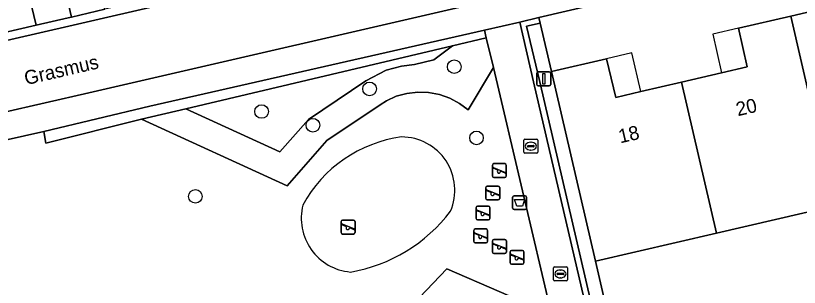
# Model space of a CAD drawing. Extents: x 156412 to 157779, y 382335 to 383768.
# Drawn here: x 156693.5 to 156749.7, y 383347.8 to 383367.4 of the extents above; entities that cross this region are included whole.
import ezdxf

# ---------------------------------------------------------------- set-up
doc = ezdxf.new("R2010")
doc.units = 0
for name, color, linetype in [('IMGEO_Afvalbak', 7, 'Continuous'), ('IMGEO_Boom', 7, 'Continuous'), ('IMGEO_Erf', 7, 'Continuous'), ('IMGEO_Groenvoorziening', 7, 'Continuous'), ('IMGEO_Haag', 7, 'Continuous'), ('IMGEO_Kolk', 7, 'Continuous'), ('IMGEO_Lichtmast', 7, 'Continuous'), ('IMGEO_Muur', 7, 'Continuous'), ('IMGEO_Openbare_ruimte_label', 7, 'Continuous'), ('IMGEO_Pand', 7, 'Continuous'), ('IMGEO_Pand_nummerreeks', 7, 'Continuous'), ('IMGEO_Pand_overbouw', 7, 'Continuous'), ('IMGEO_Parkeervlak_open', 7, 'Continuous'), ('IMGEO_Rijbaan_lokaal_gesloten', 7, 'Continuous'), ('IMGEO_Rijbaan_lokaal_open', 7, 'Continuous'), ('IMGEO_Speelvoorziening', 7, 'Continuous'), ('IMGEO_Terreindeel_zand', 7, 'Continuous'), ('IMGEO_Voetpad_open', 7, 'Continuous')]:
    doc.layers.add(name, color=color, linetype=linetype)

msp = doc.modelspace()

# ---------------------------------------------------------------- linework, layer by layer
at = {"layer": 'IMGEO_Afvalbak'}
for p, q in [((156729.282, 383354.418), (156730.072, 383354.418)), ((156730.072, 383354.418), (156729.282, 383354.418)), ((156729.182, 383353.518), (156729.182, 383354.318)), ((156729.182, 383354.318), (156729.182, 383353.518)), ((156730.172, 383354.318), (156730.172, 383353.518)), ((156730.172, 383353.518), (156730.172, 383354.318)), ((156730.072, 383353.418), (156729.282, 383353.418)), ((156729.282, 383353.418), (156730.072, 383353.418))]:
    msp.add_line(p, q, dxfattribs=at)
msp.add_lwpolyline([(156729.325, 383354.132), (156730.029, 383354.132), (156729.88, 383353.662), (156729.474, 383353.662), (156729.325, 383354.132)], dxfattribs=at)
for centre, start, end in [((156729.282, 383354.318), 90, 180), ((156729.282, 383354.318), 90, 180), ((156730.072, 383354.318), 0, 90), ((156730.072, 383354.318), 360, 90), ((156729.282, 383353.518), 180, 270), ((156729.282, 383353.518), 180, 270), ((156730.072, 383353.518), 270, 0), ((156730.072, 383353.518), 270, 0)]:
    msp.add_arc(centre, 0.1, start, end, dxfattribs=at)
at = {"layer": 'IMGEO_Boom'}
for centre in [(156724.99, 383363.688), (156718.92, 383362.091), (156711.172, 383360.466), (156714.849, 383359.48), (156726.588, 383358.571), (156706.42, 383354.368)]:
    msp.add_circle(centre, 0.489, dxfattribs=at)
at = {"layer": 'IMGEO_Erf'}
for points in [[(156758.727, 383373.657), (156731.059, 383367.213), (156731.15, 383366.824), (156731.966, 383363.334), (156735.924, 383364.251), (156736.573, 383361.474), (156738.388, 383361.896), (156741.298, 383362.574), (156744.169, 383363.243), (156746, 383363.669), (156745.374, 383366.449), (156749.126, 383367.32), (156752.916, 383368.199)], [(156752.263, 383353.677), (156743.798, 383351.718), (156735.122, 383349.709), (156736.894, 383342.031), (156738.597, 383342.427), (156739.194, 383339.871), (156753.22, 383343.112)]]:
    msp.add_lwpolyline(points, dxfattribs=at)
at = {"layer": 'IMGEO_Groenvoorziening'}
for points in [[(156735.122, 383349.709), (156731.966, 383363.334), (156731.15, 383366.824), (156730.173, 383366.596), (156731.103, 383362.688), (156736.433, 383339.665), (156737.385, 383339.923), (156736.894, 383342.031)], [(156705.725, 383360.667), (156724.866, 383365.198), (156727.293, 383365.773), (156727.164, 383366.322), (156703.149, 383360.862), (156695.561, 383359.039), (156695.692, 383358.193), (156702.56, 383359.918)], [(156702.56, 383359.918), (156713.002, 383355.13), (156715.863, 383358.376), (156719.671, 383360.958), (156720.122, 383361.235), (156720.837, 383361.558), (156721.593, 383361.768), (156722.372, 383361.86), (156723.156, 383361.832), (156723.927, 383361.686), (156724.666, 383361.423), (156725.357, 383361.052), (156725.983, 383360.579), (156727.798, 383363.631), (156727.293, 383365.773), (156724.866, 383365.198), (156723.536, 383364.189), (156722.137, 383363.846), (156721.206, 383363.736), (156720.104, 383363.43), (156718.649, 383362.681), (156714.53, 383359.889), (156712.484, 383357.568), (156705.725, 383360.667)], [(156705.725, 383360.667), (156712.484, 383357.568), (156714.53, 383359.889), (156718.649, 383362.681), (156720.104, 383363.43), (156721.206, 383363.736), (156722.137, 383363.846), (156723.536, 383364.189), (156724.866, 383365.198)], [(156716.596, 383340.622), (156718.3, 383343.81), (156719.725, 383343.593), (156720.922, 383343.746), (156722.708, 383344.512), (156723.923, 383345.702), (156724.937, 383346.771), (156731.298, 383344.019), (156732.361, 383344.265), (156731.975, 383345.906), (156724.448, 383349.162), (156722.497, 383347.105), (156722.078, 383346.611), (156721.576, 383346.203), (156721.007, 383345.894), (156720.391, 383345.695), (156719.749, 383345.613), (156719.102, 383345.65), (156718.474, 383345.806), (156717.885, 383346.075), (156717.416, 383346.398), (156714.009, 383340.024)]]:
    msp.add_lwpolyline(points, close=True, dxfattribs=at)
msp.add_lwpolyline([(156722.497, 383347.105), (156724.448, 383349.162), (156731.975, 383345.906), (156727.798, 383363.631), (156725.983, 383360.579), (156725.357, 383361.052), (156724.666, 383361.423), (156723.927, 383361.686), (156723.156, 383361.832), (156722.372, 383361.86), (156721.593, 383361.768), (156720.837, 383361.558), (156720.122, 383361.235), (156719.671, 383360.958), (156715.863, 383358.376), (156713.002, 383355.13), (156702.56, 383359.918), (156695.692, 383358.193), (156695.561, 383359.039), (156692.77, 383358.399)], dxfattribs=at)
for centre, radius, start, end in [((156722.493, 383349.223), 9.501, 97.7143, 151.5572), ((156721.204, 383354.808), 3.83, 336.9065, 89.7915), ((156717.89, 383352.789), 3.872, 165.6626, 264.8231), ((156715.622, 383360.177), 11.407, 279.6854, 322.9594)]:
    msp.add_arc(centre, radius, start, end, dxfattribs=at)
at = {"layer": 'IMGEO_Haag'}
msp.add_lwpolyline([(156705.725, 383360.667), (156724.866, 383365.198), (156727.293, 383365.773), (156727.164, 383366.322), (156703.149, 383360.862), (156695.561, 383359.039), (156695.692, 383358.193), (156702.56, 383359.918)], close=True, dxfattribs=at)
at = {"layer": 'IMGEO_Kolk'}
for p, q in [((156729.986, 383357.547), (156729.986, 383358.399)), ((156730.061, 383358.473), (156730.913, 383358.473)), ((156730.987, 383358.399), (156730.987, 383357.547)), ((156730.245, 383357.967), (156730.245, 383357.979)), ((156730.683, 383357.93), (156730.285, 383357.93)), ((156730.288, 383358.016), (156730.686, 383358.016)), ((156730.474, 383358.253), (156730.499, 383358.253)), ((156730.729, 383357.979), (156730.729, 383357.967)), ((156730.913, 383357.473), (156730.061, 383357.473)), ((156730.497, 383357.693), (156730.472, 383357.693)), ((156732.107, 383348.369), (156732.107, 383349.221)), ((156732.182, 383349.295), (156733.034, 383349.295)), ((156732.366, 383348.789), (156732.366, 383348.801)), ((156732.804, 383348.752), (156732.406, 383348.752)), ((156732.409, 383348.838), (156732.807, 383348.838)), ((156732.595, 383349.075), (156732.62, 383349.075)), ((156732.85, 383348.801), (156732.85, 383348.789)), ((156733.108, 383349.221), (156733.108, 383348.369)), ((156733.034, 383348.295), (156732.182, 383348.295)), ((156732.618, 383348.515), (156732.593, 383348.515))]:
    msp.add_line(p, q, dxfattribs=at)
for points in [[(156729.986, 383357.547), (156729.986, 383358.399)], [(156730.061, 383358.473), (156730.913, 383358.473)], [(156730.987, 383358.399), (156730.987, 383357.547)], [(156730.913, 383357.473), (156730.061, 383357.473)], [(156732.107, 383348.369), (156732.107, 383349.221)], [(156732.182, 383349.295), (156733.034, 383349.295)], [(156733.108, 383349.221), (156733.108, 383348.369)], [(156733.034, 383348.295), (156732.182, 383348.295)]]:
    msp.add_lwpolyline(points, dxfattribs=at)
for centre, radius, start, end in [((156730.063, 383358.397), 0.0765, 91.552, 178.448), ((156730.063, 383358.397), 0.0765, 91.552, 178.448), ((156730.911, 383358.397), 0.0765, 1.552, 88.448), ((156730.911, 383358.397), 0.0765, 1.552, 88.448), ((156730.285, 383357.976), 0.0403, 85.8775, 175.7526), ((156730.282, 383357.966), 0.0366, 178.938, 274.7102), ((156730.686, 383357.973), 0.043, 264.8664, 352.4533), ((156730.69, 383357.978), 0.0386, 1.7309, 96.639), ((156730.063, 383357.549), 0.0765, 181.552, 268.448), ((156730.063, 383357.549), 0.0765, 181.552, 268.448), ((156730.911, 383357.549), 0.0765, 271.552, 358.448), ((156730.911, 383357.549), 0.0765, 271.552, 358.448), ((156732.184, 383349.219), 0.0765, 91.552, 178.448), ((156732.184, 383349.219), 0.0765, 91.552, 178.448), ((156732.406, 383348.798), 0.0403, 85.8775, 175.7526), ((156732.403, 383348.788), 0.0366, 178.938, 274.7102), ((156732.807, 383348.795), 0.043, 264.8664, 352.4533), ((156732.811, 383348.8), 0.0386, 1.7309, 96.639), ((156733.032, 383349.219), 0.0765, 1.552, 88.448), ((156733.032, 383349.219), 0.0765, 1.552, 88.448), ((156732.184, 383348.371), 0.0765, 181.552, 268.448), ((156732.184, 383348.371), 0.0765, 181.552, 268.448), ((156733.032, 383348.371), 0.0765, 271.552, 358.448), ((156733.032, 383348.371), 0.0765, 271.552, 358.448)]:
    msp.add_arc(centre, radius, start, end, dxfattribs=at)
for centre, major_axis, ratio, start_param, end_param in [((156730.473, 383357.973), (-0.387, 0.002), 0.722429, 4.712389, 7.853982), ((156730.498, 383357.973), (-0.39, 0.002), 0.717154, 1.570796, 4.712389), ((156732.594, 383348.795), (-0.387, 0.002), 0.722429, 4.712389, 7.853982), ((156732.619, 383348.795), (-0.39, 0.002), 0.717154, 1.570796, 4.712389)]:
    msp.add_ellipse(centre, major_axis=major_axis, ratio=ratio, start_param=start_param, end_param=end_param, dxfattribs=at)
at = {"layer": 'IMGEO_Lichtmast'}
for p, q in [((156730.92, 383362.415), (156730.92, 383363.215)), ((156730.92, 383363.215), (156730.92, 383362.415)), ((156731.02, 383363.315), (156731.81, 383363.315)), ((156731.81, 383363.315), (156731.02, 383363.315)), ((156731.91, 383363.215), (156731.91, 383362.415)), ((156731.91, 383362.415), (156731.91, 383363.215)), ((156731.81, 383362.315), (156731.02, 383362.315)), ((156731.02, 383362.315), (156731.81, 383362.315))]:
    msp.add_line(p, q, dxfattribs=at)
msp.add_lwpolyline([(156731.34, 383363.19), (156731.49, 383363.19), (156731.49, 383362.44), (156731.34, 383362.44), (156731.34, 383363.19)], dxfattribs=at)
for centre, start, end in [((156731.02, 383363.215), 90, 180), ((156731.02, 383363.215), 90, 180), ((156731.81, 383363.215), 0, 90), ((156731.81, 383363.215), 360, 90), ((156731.02, 383362.415), 180, 270), ((156731.02, 383362.415), 180, 270), ((156731.81, 383362.415), 270, 0), ((156731.81, 383362.415), 270, 0)]:
    msp.add_arc(centre, 0.1, start, end, dxfattribs=at)
at = {"layer": 'IMGEO_Muur'}
msp.add_lwpolyline([(156737.49, 383339.473), (156737.385, 383339.923), (156736.433, 383339.665), (156731.103, 383362.688), (156730.173, 383366.596), (156731.15, 383366.824), (156731.059, 383367.213), (156729.693, 383366.895), (156730.687, 383362.607), (156736.119, 383339.172)], close=True, dxfattribs=at)
at = {"layer": 'IMGEO_Pand'}
for points in [[(156758.248, 383366.476), (156755.278, 383365.791), (156753.566, 383365.397), (156752.916, 383368.199), (156749.126, 383367.32), (156752.263, 383353.677), (156760.755, 383355.643)], [(156741.298, 383362.574), (156743.798, 383351.718), (156752.263, 383353.677), (156749.126, 383367.32), (156745.374, 383366.449), (156746, 383363.669), (156744.169, 383363.243)], [(156741.298, 383362.574), (156738.388, 383361.896), (156736.573, 383361.474), (156735.924, 383364.251), (156731.966, 383363.334), (156735.122, 383349.709), (156743.798, 383351.718)]]:
    msp.add_lwpolyline(points, close=True, dxfattribs=at)
at = {"layer": 'IMGEO_Pand_overbouw'}
for points in [[(156743.539, 383366.023), (156744.169, 383363.243), (156746, 383363.669), (156745.374, 383366.449)], [(156738.388, 383361.896), (156737.74, 383364.672), (156735.924, 383364.251), (156736.573, 383361.474)]]:
    msp.add_lwpolyline(points, close=True, dxfattribs=at)
at = {"layer": 'IMGEO_Parkeervlak_open'}
for points in [[(156698.916, 383372.204), (156696.497, 383371.644), (156697.528, 383367.255), (156699.936, 383367.812)], [(156693.941, 383371.053), (156688.885, 383369.883), (156689.898, 383365.496), (156691.262, 383365.81), (156695.006, 383366.673)]]:
    msp.add_lwpolyline(points, close=True, dxfattribs=at)
at = {"layer": 'IMGEO_Rijbaan_lokaal_gesloten'}
msp.add_lwpolyline([(156801.58, 383390.671), (156729.736, 383374.103), (156727.422, 383373.564), (156697.352, 383366.606), (156691.395, 383365.232), (156692.518, 383360.371), (156698.774, 383361.816), (156758.28, 383375.58), (156802.731, 383385.9)], dxfattribs=at)
at = {"layer": 'IMGEO_Rijbaan_lokaal_open'}
msp.add_lwpolyline([(156750.013, 383379.385), (156742.481, 383377.647), (156741.141, 383377.338), (156732.908, 383375.438), (156729.674, 383374.692), (156727.34, 383374.152), (156726.044, 383373.852), (156723.455, 383373.253), (156720.503, 383372.57), (156718.05, 383372.003), (156717.001, 383371.76), (156712.142, 383370.636), (156709.506, 383370.026), (156707.116, 383369.473), (156705.494, 383369.098), (156701.001, 383368.058), (156699.936, 383367.812), (156697.528, 383367.255), (156697.296, 383367.201), (156695.006, 383366.673), (156691.262, 383365.81), (156691.395, 383365.232), (156697.352, 383366.606), (156727.422, 383373.564)], dxfattribs=at)
at = {"layer": 'IMGEO_Speelvoorziening'}
for p, q in [((156727.73, 383355.82), (156727.73, 383356.62)), ((156727.73, 383356.62), (156727.73, 383355.82)), ((156727.83, 383356.72), (156728.62, 383356.72)), ((156728.62, 383356.72), (156727.83, 383356.72)), ((156728.72, 383356.62), (156728.72, 383355.82)), ((156728.72, 383355.82), (156728.72, 383356.62)), ((156728.113, 383356.248), (156727.774, 383356.385)), ((156727.799, 383356.445), (156728.675, 383356.092)), ((156728.651, 383356.032), (156728.311, 383356.169)), ((156728.62, 383355.72), (156727.83, 383355.72)), ((156727.83, 383355.72), (156728.62, 383355.72)), ((156727.263, 383354.213), (156727.263, 383355.013)), ((156727.263, 383355.013), (156727.263, 383354.213)), ((156727.363, 383355.113), (156728.153, 383355.113)), ((156728.153, 383355.113), (156727.363, 383355.113)), ((156728.253, 383355.013), (156728.253, 383354.213)), ((156728.253, 383354.213), (156728.253, 383355.013)), ((156727.646, 383354.641), (156727.307, 383354.778)), ((156727.332, 383354.838), (156728.208, 383354.485)), ((156728.184, 383354.425), (156727.844, 383354.562)), ((156728.153, 383354.113), (156727.363, 383354.113)), ((156727.363, 383354.113), (156728.153, 383354.113)), ((156726.554, 383352.773), (156726.554, 383353.573)), ((156726.554, 383353.573), (156726.554, 383352.773)), ((156726.937, 383353.201), (156726.598, 383353.338)), ((156726.623, 383353.398), (156727.499, 383353.045)), ((156726.654, 383353.673), (156727.444, 383353.673)), ((156727.444, 383353.673), (156726.654, 383353.673)), ((156727.544, 383353.573), (156727.544, 383352.773)), ((156727.544, 383352.773), (156727.544, 383353.573)), ((156727.475, 383352.985), (156727.135, 383353.122)), ((156716.885, 383351.762), (156716.885, 383352.562)), ((156716.885, 383352.562), (156716.885, 383351.762)), ((156717.268, 383352.19), (156716.929, 383352.327)), ((156716.954, 383352.387), (156717.83, 383352.034)), ((156716.985, 383352.662), (156717.775, 383352.662)), ((156717.775, 383352.662), (156716.985, 383352.662)), ((156717.875, 383352.562), (156717.875, 383351.762)), ((156717.875, 383351.762), (156717.875, 383352.562)), ((156727.444, 383352.673), (156726.654, 383352.673)), ((156726.654, 383352.673), (156727.444, 383352.673)), ((156717.775, 383351.662), (156716.985, 383351.662)), ((156716.985, 383351.662), (156717.775, 383351.662)), ((156717.806, 383351.974), (156717.466, 383352.111)), ((156726.397, 383351.126), (156726.397, 383351.926)), ((156726.397, 383351.926), (156726.397, 383351.126)), ((156726.78, 383351.554), (156726.441, 383351.691)), ((156726.466, 383351.751), (156727.342, 383351.398)), ((156726.497, 383352.026), (156727.287, 383352.026)), ((156727.287, 383352.026), (156726.497, 383352.026)), ((156727.387, 383351.926), (156727.387, 383351.126)), ((156727.387, 383351.126), (156727.387, 383351.926)), ((156727.287, 383351.026), (156726.497, 383351.026)), ((156726.497, 383351.026), (156727.287, 383351.026)), ((156727.318, 383351.338), (156726.978, 383351.475)), ((156727.742, 383350.365), (156727.742, 383351.165)), ((156727.742, 383351.165), (156727.742, 383350.365)), ((156727.842, 383351.265), (156728.632, 383351.265)), ((156728.632, 383351.265), (156727.842, 383351.265)), ((156728.732, 383351.165), (156728.732, 383350.365)), ((156728.732, 383350.365), (156728.732, 383351.165)), ((156728.125, 383350.793), (156727.786, 383350.93)), ((156727.811, 383350.99), (156728.687, 383350.637)), ((156728.663, 383350.577), (156728.323, 383350.714)), ((156729.095, 383350.486), (156729.885, 383350.486)), ((156729.885, 383350.486), (156729.095, 383350.486)), ((156728.632, 383350.265), (156727.842, 383350.265)), ((156727.842, 383350.265), (156728.632, 383350.265)), ((156728.995, 383349.586), (156728.995, 383350.386)), ((156728.995, 383350.386), (156728.995, 383349.586)), ((156729.378, 383350.014), (156729.039, 383350.151)), ((156729.064, 383350.211), (156729.94, 383349.858)), ((156729.916, 383349.798), (156729.576, 383349.935)), ((156729.985, 383350.386), (156729.985, 383349.586)), ((156729.985, 383349.586), (156729.985, 383350.386)), ((156729.885, 383349.486), (156729.095, 383349.486)), ((156729.095, 383349.486), (156729.885, 383349.486))]:
    msp.add_line(p, q, dxfattribs=at)
for centre, radius, start, end in [((156727.83, 383356.62), 0.1, 90, 180), ((156727.83, 383356.62), 0.1, 90, 180), ((156728.62, 383356.62), 0.1, 0, 90), ((156728.62, 383356.62), 0.1, 360, 90), ((156727.787, 383356.415), 0.0327, 68.078, 248.078), ((156728.192, 383356.158), 0.12, 130.9928, 5.1632), ((156728.663, 383356.062), 0.0327, 248.078, 68.078), ((156727.83, 383355.82), 0.1, 180, 270), ((156727.83, 383355.82), 0.1, 180, 270), ((156728.62, 383355.82), 0.1, 270, 0), ((156728.62, 383355.82), 0.1, 270, 0), ((156727.363, 383355.013), 0.1, 90, 180), ((156727.363, 383355.013), 0.1, 90, 180), ((156728.153, 383355.013), 0.1, 0, 90), ((156728.153, 383355.013), 0.1, 360, 90), ((156727.32, 383354.808), 0.0327, 68.078, 248.078), ((156727.725, 383354.551), 0.12, 130.9928, 5.1632), ((156728.196, 383354.455), 0.0327, 248.078, 68.078), ((156727.363, 383354.213), 0.1, 180, 270), ((156727.363, 383354.213), 0.1, 180, 270), ((156728.153, 383354.213), 0.1, 270, 0), ((156728.153, 383354.213), 0.1, 270, 0), ((156726.654, 383353.573), 0.1, 90, 180), ((156726.654, 383353.573), 0.1, 90, 180), ((156726.611, 383353.368), 0.0327, 68.078, 248.078), ((156727.444, 383353.573), 0.1, 0, 90), ((156727.444, 383353.573), 0.1, 360, 90), ((156726.654, 383352.773), 0.1, 180, 270), ((156726.654, 383352.773), 0.1, 180, 270), ((156727.016, 383353.111), 0.12, 130.9928, 5.1632), ((156727.444, 383352.773), 0.1, 270, 0), ((156727.444, 383352.773), 0.1, 270, 0), ((156727.487, 383353.015), 0.0327, 248.078, 68.078), ((156716.985, 383352.562), 0.1, 90, 180), ((156716.985, 383352.562), 0.1, 90, 180), ((156716.942, 383352.357), 0.0327, 68.078, 248.078), ((156717.347, 383352.1), 0.12, 130.9928, 5.1632), ((156717.775, 383352.562), 0.1, 0, 90), ((156717.775, 383352.562), 0.1, 360, 90), ((156716.985, 383351.762), 0.1, 180, 270), ((156716.985, 383351.762), 0.1, 180, 270), ((156717.775, 383351.762), 0.1, 270, 0), ((156717.775, 383351.762), 0.1, 270, 0), ((156717.818, 383352.004), 0.0327, 248.078, 68.078), ((156726.497, 383351.926), 0.1, 90, 180), ((156726.497, 383351.926), 0.1, 90, 180), ((156726.454, 383351.721), 0.0327, 68.078, 248.078), ((156727.287, 383351.926), 0.1, 0, 90), ((156727.287, 383351.926), 0.1, 360, 90), ((156726.497, 383351.126), 0.1, 180, 270), ((156726.497, 383351.126), 0.1, 180, 270), ((156726.859, 383351.464), 0.12, 130.9928, 5.1632), ((156727.287, 383351.126), 0.1, 270, 0), ((156727.287, 383351.126), 0.1, 270, 0), ((156727.33, 383351.368), 0.0327, 248.078, 68.078), ((156727.842, 383351.165), 0.1, 90, 180), ((156727.842, 383351.165), 0.1, 90, 180), ((156728.632, 383351.165), 0.1, 0, 90), ((156728.632, 383351.165), 0.1, 360, 90), ((156727.799, 383350.96), 0.0327, 68.078, 248.078), ((156728.204, 383350.703), 0.12, 130.9928, 5.1632), ((156728.675, 383350.607), 0.0327, 248.078, 68.078), ((156729.095, 383350.386), 0.1, 90, 180), ((156729.095, 383350.386), 0.1, 90, 180), ((156729.885, 383350.386), 0.1, 0, 90), ((156729.885, 383350.386), 0.1, 360, 90), ((156727.842, 383350.365), 0.1, 180, 270), ((156727.842, 383350.365), 0.1, 180, 270), ((156728.632, 383350.365), 0.1, 270, 0), ((156728.632, 383350.365), 0.1, 270, 0), ((156729.052, 383350.181), 0.0327, 68.078, 248.078), ((156729.457, 383349.924), 0.12, 130.9928, 5.1632), ((156729.095, 383349.586), 0.1, 180, 270), ((156729.095, 383349.586), 0.1, 180, 270), ((156729.885, 383349.586), 0.1, 270, 0), ((156729.885, 383349.586), 0.1, 270, 0), ((156729.928, 383349.828), 0.0327, 248.078, 68.078)]:
    msp.add_arc(centre, radius, start, end, dxfattribs=at)
at = {"layer": 'IMGEO_Terreindeel_zand'}
for centre, radius, start, end in [((156722.493, 383349.223), 9.501, 97.7143, 151.5572), ((156721.204, 383354.808), 3.83, 336.9065, 89.7915), ((156717.89, 383352.789), 3.872, 165.6626, 264.8231), ((156715.622, 383360.177), 11.407, 279.6854, 322.9594)]:
    msp.add_arc(centre, radius, start, end, dxfattribs=at)
at = {"layer": 'IMGEO_Voetpad_open'}
for points in [[(156803.188, 383383.914), (156802.731, 383385.9), (156758.28, 383375.58), (156698.774, 383361.816), (156692.518, 383360.371), (156674.693, 383356.254), (156656.141, 383351.999), (156630.503, 383346.082), (156583.446, 383335.24), (156583.967, 383333.256), (156629.258, 383343.726), (156655.27, 383349.748), (156656.638, 383350.08), (156659.149, 383350.609), (156692.77, 383358.399), (156695.561, 383359.039), (156703.149, 383360.862), (156727.164, 383366.322), (156729.693, 383366.895), (156731.059, 383367.213), (156758.727, 383373.657)], [(156730.687, 383362.607), (156729.693, 383366.895), (156727.164, 383366.322), (156727.293, 383365.773), (156727.798, 383363.631), (156731.975, 383345.906), (156732.361, 383344.265), (156732.511, 383343.63), (156733.749, 383338.586), (156736.119, 383339.172)]]:
    msp.add_lwpolyline(points, close=True, dxfattribs=at)
msp.add_lwpolyline([(156693.941, 383371.053), (156695.006, 383366.673), (156697.296, 383367.201), (156697.528, 383367.255), (156696.497, 383371.644)], dxfattribs=at)

# ---------------------------------------------------------------- texts
at = {"layer": 'IMGEO_Openbare_ruimte_label'}
msp.add_text('Grasmus', height=1, rotation=13.0075, dxfattribs=at).set_placement((156694.274, 383362.36))
at = {"layer": 'IMGEO_Pand_nummerreeks'}
for s, rotation, p in [('20', 13.0025, (156745.335, 383360.124)), ('18', 13.0004, (156736.899, 383358.175))]:
    msp.add_text(s, height=1, rotation=rotation, dxfattribs=at).set_placement(p)

doc.saveas('drawing.dxf')
